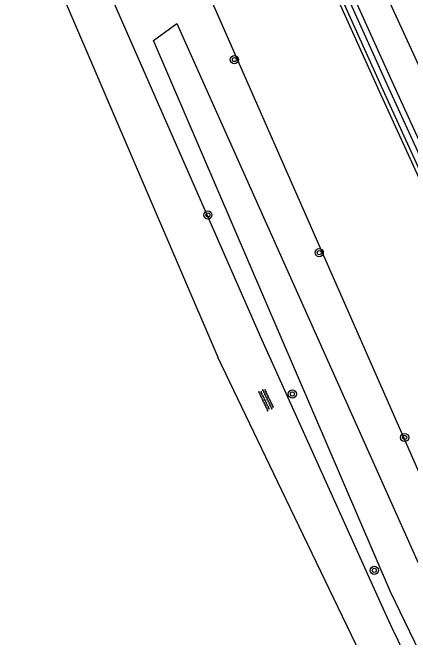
# Model space of a CAD drawing. Extents: x 135999 to 138000, y 396000 to 398501.
# Drawn here: x 137145.2 to 137184.2, y 397537.7 to 397599 of the extents above; entities that cross this region are included whole.
import ezdxf

# ---------------------------------------------------------------- set-up
doc = ezdxf.new("R2010")
doc.units = 0
for name, color, linetype in [('gg-knt-bovenkant onderkant talud', 7, 'Continuous'), ('gg-knt-onverhard', 7, 'Continuous'), ('gg-knt-verharding', 7, 'Continuous'), ('gg-kntw-bovenkant insteek waterloop', 7, 'Continuous'), ('gg-kwrk-kunstwerk', 7, 'Continuous'), ('gt-symb-boom', 7, 'Continuous'), ('gt-symb-overige verharding', 7, 'Continuous')]:
    doc.layers.add(name, color=color, linetype=linetype)

# ---------------------------------------------------------------- blocks, each defined once
blk = doc.blocks.new('gt0-BOOM')
at = {"layer": 'gt-symb-boom'}
for radius in [0.4, 0.2]:
    blk.add_circle((0, 0), radius, dxfattribs=at)
blk = doc.blocks.new('gt0-OVH')
at = {"layer": 'gt-symb-overige verharding'}
for points in [[(-0.972, 0.298), (-0.967, 0.308), (-0.965, 0.319), (-0.966, 0.33), (-0.971, 0.34), (-0.978, 0.348), (-0.988, 0.353), (-0.999, 0.355), (-1.01, 0.354), (-1.02, 0.349), (-1.028, 0.342), (-1.033, 0.332), (-1.035, 0.321), (-1.034, 0.31), (-1.029, 0.3), (-1.022, 0.292), (-1.012, 0.287), (-1.001, 0.285), (-0.99, 0.286), (-0.98, 0.291)], [(-0.872, 0.106), (-0.867, 0.116), (-0.865, 0.126), (-0.866, 0.137), (-0.871, 0.147), (-0.878, 0.156), (-0.888, 0.161), (-0.899, 0.163), (-0.91, 0.162), (-0.92, 0.157), (-0.928, 0.15), (-0.933, 0.14), (-0.935, 0.129), (-0.934, 0.118), (-0.929, 0.108), (-0.922, 0.1), (-0.912, 0.095), (-0.901, 0.092), (-0.89, 0.094), (-0.88, 0.098)], [(-0.772, 0.298), (-0.767, 0.308), (-0.765, 0.319), (-0.766, 0.33), (-0.771, 0.34), (-0.778, 0.348), (-0.788, 0.353), (-0.799, 0.355), (-0.81, 0.354), (-0.82, 0.349), (-0.828, 0.342), (-0.833, 0.332), (-0.835, 0.321), (-0.834, 0.31), (-0.829, 0.3), (-0.822, 0.292), (-0.812, 0.287), (-0.801, 0.285), (-0.79, 0.286), (-0.78, 0.291)], [(-0.672, 0.106), (-0.667, 0.116), (-0.665, 0.126), (-0.666, 0.137), (-0.671, 0.147), (-0.678, 0.156), (-0.688, 0.161), (-0.699, 0.163), (-0.71, 0.162), (-0.72, 0.157), (-0.728, 0.15), (-0.733, 0.14), (-0.735, 0.129), (-0.734, 0.118), (-0.729, 0.108), (-0.722, 0.1), (-0.712, 0.095), (-0.701, 0.092), (-0.69, 0.094), (-0.68, 0.098)], [(-0.572, 0.298), (-0.567, 0.308), (-0.565, 0.319), (-0.566, 0.33), (-0.571, 0.34), (-0.578, 0.348), (-0.588, 0.353), (-0.599, 0.355), (-0.61, 0.354), (-0.62, 0.349), (-0.628, 0.342), (-0.633, 0.332), (-0.635, 0.321), (-0.634, 0.31), (-0.629, 0.3), (-0.622, 0.292), (-0.612, 0.287), (-0.601, 0.285), (-0.59, 0.286), (-0.58, 0.291)], [(-0.472, 0.106), (-0.467, 0.116), (-0.465, 0.126), (-0.466, 0.137), (-0.471, 0.147), (-0.478, 0.156), (-0.488, 0.161), (-0.499, 0.163), (-0.51, 0.162), (-0.52, 0.157), (-0.528, 0.15), (-0.533, 0.14), (-0.535, 0.129), (-0.534, 0.118), (-0.529, 0.108), (-0.522, 0.1), (-0.512, 0.095), (-0.501, 0.092), (-0.49, 0.094), (-0.48, 0.098)], [(-0.372, 0.298), (-0.367, 0.308), (-0.365, 0.319), (-0.366, 0.33), (-0.371, 0.34), (-0.378, 0.348), (-0.388, 0.353), (-0.399, 0.355), (-0.41, 0.354), (-0.42, 0.349), (-0.428, 0.342), (-0.433, 0.332), (-0.435, 0.321), (-0.434, 0.31), (-0.429, 0.3), (-0.422, 0.292), (-0.412, 0.287), (-0.401, 0.285), (-0.39, 0.286), (-0.38, 0.291)], [(-0.272, 0.106), (-0.267, 0.116), (-0.265, 0.126), (-0.266, 0.137), (-0.271, 0.147), (-0.278, 0.156), (-0.288, 0.161), (-0.299, 0.163), (-0.31, 0.162), (-0.32, 0.157), (-0.328, 0.15), (-0.333, 0.14), (-0.335, 0.129), (-0.334, 0.118), (-0.329, 0.108), (-0.322, 0.1), (-0.312, 0.095), (-0.301, 0.092), (-0.29, 0.094), (-0.28, 0.098)], [(-0.172, 0.298), (-0.167, 0.308), (-0.165, 0.319), (-0.166, 0.33), (-0.171, 0.34), (-0.178, 0.348), (-0.188, 0.353), (-0.199, 0.355), (-0.21, 0.354), (-0.22, 0.349), (-0.228, 0.342), (-0.233, 0.332), (-0.235, 0.321), (-0.234, 0.31), (-0.229, 0.3), (-0.222, 0.292), (-0.212, 0.287), (-0.201, 0.285), (-0.19, 0.286), (-0.18, 0.291)], [(-0.072, 0.106), (-0.067, 0.116), (-0.065, 0.126), (-0.066, 0.137), (-0.071, 0.147), (-0.078, 0.156), (-0.088, 0.161), (-0.099, 0.163), (-0.11, 0.162), (-0.12, 0.157), (-0.128, 0.15), (-0.133, 0.14), (-0.135, 0.129), (-0.134, 0.118), (-0.129, 0.108), (-0.122, 0.1), (-0.112, 0.095), (-0.101, 0.092), (-0.09, 0.094), (-0.08, 0.098)], [(0.028, 0.298), (0.033, 0.308), (0.035, 0.319), (0.034, 0.33), (0.029, 0.34), (0.022, 0.348), (0.012, 0.353), (0.001, 0.355), (-0.01, 0.354), (-0.02, 0.349), (-0.028, 0.342), (-0.033, 0.332), (-0.035, 0.321), (-0.034, 0.31), (-0.029, 0.3), (-0.022, 0.292), (-0.012, 0.287), (-0.001, 0.285), (0.01, 0.286), (0.02, 0.291)], [(0.128, 0.106), (0.133, 0.116), (0.135, 0.126), (0.134, 0.137), (0.129, 0.147), (0.122, 0.156), (0.112, 0.161), (0.101, 0.163), (0.09, 0.162), (0.08, 0.157), (0.072, 0.15), (0.067, 0.14), (0.065, 0.129), (0.066, 0.118), (0.071, 0.108), (0.078, 0.1), (0.088, 0.095), (0.099, 0.092), (0.11, 0.094), (0.12, 0.098)], [(0.228, 0.298), (0.233, 0.308), (0.235, 0.319), (0.234, 0.33), (0.229, 0.34), (0.222, 0.348), (0.212, 0.353), (0.201, 0.355), (0.19, 0.354), (0.18, 0.349), (0.172, 0.342), (0.167, 0.332), (0.165, 0.321), (0.166, 0.31), (0.171, 0.3), (0.178, 0.292), (0.188, 0.287), (0.199, 0.285), (0.21, 0.286), (0.22, 0.291)], [(0.328, 0.106), (0.333, 0.116), (0.335, 0.126), (0.334, 0.137), (0.329, 0.147), (0.322, 0.156), (0.312, 0.161), (0.301, 0.163), (0.29, 0.162), (0.28, 0.157), (0.272, 0.15), (0.267, 0.14), (0.265, 0.129), (0.266, 0.118), (0.271, 0.108), (0.278, 0.1), (0.288, 0.095), (0.299, 0.092), (0.31, 0.094), (0.32, 0.098)], [(0.428, 0.298), (0.433, 0.308), (0.435, 0.319), (0.434, 0.33), (0.429, 0.34), (0.422, 0.348), (0.412, 0.353), (0.401, 0.355), (0.39, 0.354), (0.38, 0.349), (0.372, 0.342), (0.367, 0.332), (0.365, 0.321), (0.366, 0.31), (0.371, 0.3), (0.378, 0.292), (0.388, 0.287), (0.399, 0.285), (0.41, 0.286), (0.42, 0.291)], [(0.528, 0.106), (0.533, 0.116), (0.535, 0.126), (0.534, 0.137), (0.529, 0.147), (0.522, 0.156), (0.512, 0.161), (0.501, 0.163), (0.49, 0.162), (0.48, 0.157), (0.472, 0.15), (0.467, 0.14), (0.465, 0.129), (0.466, 0.118), (0.471, 0.108), (0.478, 0.1), (0.488, 0.095), (0.499, 0.092), (0.51, 0.094), (0.52, 0.098)], [(0.628, 0.298), (0.633, 0.308), (0.635, 0.319), (0.634, 0.33), (0.629, 0.34), (0.622, 0.348), (0.612, 0.353), (0.601, 0.355), (0.59, 0.354), (0.58, 0.349), (0.572, 0.342), (0.567, 0.332), (0.565, 0.321), (0.566, 0.31), (0.571, 0.3), (0.578, 0.292), (0.588, 0.287), (0.599, 0.285), (0.61, 0.286), (0.62, 0.291)], [(0.728, 0.106), (0.733, 0.116), (0.735, 0.126), (0.734, 0.137), (0.729, 0.147), (0.722, 0.156), (0.712, 0.161), (0.701, 0.163), (0.69, 0.162), (0.68, 0.157), (0.672, 0.15), (0.667, 0.14), (0.665, 0.129), (0.666, 0.118), (0.671, 0.108), (0.678, 0.1), (0.688, 0.095), (0.699, 0.092), (0.71, 0.094), (0.72, 0.098)], [(0.828, 0.298), (0.833, 0.308), (0.835, 0.319), (0.834, 0.33), (0.829, 0.34), (0.822, 0.348), (0.812, 0.353), (0.801, 0.355), (0.79, 0.354), (0.78, 0.349), (0.772, 0.342), (0.767, 0.332), (0.765, 0.321), (0.766, 0.31), (0.771, 0.3), (0.778, 0.292), (0.788, 0.287), (0.799, 0.285), (0.81, 0.286), (0.82, 0.291)], [(0.928, 0.106), (0.933, 0.116), (0.935, 0.126), (0.934, 0.137), (0.929, 0.147), (0.922, 0.156), (0.912, 0.161), (0.901, 0.163), (0.89, 0.162), (0.88, 0.157), (0.872, 0.15), (0.867, 0.14), (0.865, 0.129), (0.866, 0.118), (0.871, 0.108), (0.878, 0.1), (0.888, 0.095), (0.899, 0.092), (0.91, 0.094), (0.92, 0.098)], [(1.028, 0.298), (1.033, 0.308), (1.035, 0.319), (1.034, 0.33), (1.029, 0.34), (1.022, 0.348), (1.012, 0.353), (1.001, 0.355), (0.99, 0.354), (0.98, 0.349), (0.972, 0.342), (0.967, 0.332), (0.965, 0.321), (0.966, 0.31), (0.971, 0.3), (0.978, 0.292), (0.988, 0.287), (0.999, 0.285), (1.01, 0.286), (1.02, 0.291)], [(-0.972, -0.142), (-0.967, -0.132), (-0.965, -0.121), (-0.966, -0.11), (-0.971, -0.1), (-0.978, -0.092), (-0.988, -0.087), (-0.999, -0.085), (-1.01, -0.086), (-1.02, -0.091), (-1.028, -0.098), (-1.033, -0.108), (-1.035, -0.119), (-1.034, -0.13), (-1.029, -0.14), (-1.022, -0.148), (-1.012, -0.153), (-1.001, -0.155), (-0.99, -0.154), (-0.98, -0.149)], [(-0.872, -0.334), (-0.867, -0.324), (-0.865, -0.314), (-0.866, -0.303), (-0.871, -0.293), (-0.878, -0.284), (-0.888, -0.279), (-0.899, -0.277), (-0.91, -0.278), (-0.92, -0.283), (-0.928, -0.29), (-0.933, -0.3), (-0.935, -0.311), (-0.934, -0.322), (-0.929, -0.332), (-0.922, -0.34), (-0.912, -0.345), (-0.901, -0.348), (-0.89, -0.346), (-0.88, -0.342)], [(-0.772, -0.142), (-0.767, -0.132), (-0.765, -0.121), (-0.766, -0.11), (-0.771, -0.1), (-0.778, -0.092), (-0.788, -0.087), (-0.799, -0.085), (-0.81, -0.086), (-0.82, -0.091), (-0.828, -0.098), (-0.833, -0.108), (-0.835, -0.119), (-0.834, -0.13), (-0.829, -0.14), (-0.822, -0.148), (-0.812, -0.153), (-0.801, -0.155), (-0.79, -0.154), (-0.78, -0.149)], [(-0.672, -0.334), (-0.667, -0.324), (-0.665, -0.314), (-0.666, -0.303), (-0.671, -0.293), (-0.678, -0.284), (-0.688, -0.279), (-0.699, -0.277), (-0.71, -0.278), (-0.72, -0.283), (-0.728, -0.29), (-0.733, -0.3), (-0.735, -0.311), (-0.734, -0.322), (-0.729, -0.332), (-0.722, -0.34), (-0.712, -0.345), (-0.701, -0.348), (-0.69, -0.346), (-0.68, -0.342)], [(-0.572, -0.142), (-0.567, -0.132), (-0.565, -0.121), (-0.566, -0.11), (-0.571, -0.1), (-0.578, -0.092), (-0.588, -0.087), (-0.599, -0.085), (-0.61, -0.086), (-0.62, -0.091), (-0.628, -0.098), (-0.633, -0.108), (-0.635, -0.119), (-0.634, -0.13), (-0.629, -0.14), (-0.622, -0.148), (-0.612, -0.153), (-0.601, -0.155), (-0.59, -0.154), (-0.58, -0.149)], [(-0.472, -0.334), (-0.467, -0.324), (-0.465, -0.314), (-0.466, -0.303), (-0.471, -0.293), (-0.478, -0.284), (-0.488, -0.279), (-0.499, -0.277), (-0.51, -0.278), (-0.52, -0.283), (-0.528, -0.29), (-0.533, -0.3), (-0.535, -0.311), (-0.534, -0.322), (-0.529, -0.332), (-0.522, -0.34), (-0.512, -0.345), (-0.501, -0.348), (-0.49, -0.346), (-0.48, -0.342)], [(-0.372, -0.142), (-0.367, -0.132), (-0.365, -0.121), (-0.366, -0.11), (-0.371, -0.1), (-0.378, -0.092), (-0.388, -0.087), (-0.399, -0.085), (-0.41, -0.086), (-0.42, -0.091), (-0.428, -0.098), (-0.433, -0.108), (-0.435, -0.119), (-0.434, -0.13), (-0.429, -0.14), (-0.422, -0.148), (-0.412, -0.153), (-0.401, -0.155), (-0.39, -0.154), (-0.38, -0.149)], [(-0.272, -0.334), (-0.267, -0.324), (-0.265, -0.314), (-0.266, -0.303), (-0.271, -0.293), (-0.278, -0.284), (-0.288, -0.279), (-0.299, -0.277), (-0.31, -0.278), (-0.32, -0.283), (-0.328, -0.29), (-0.333, -0.3), (-0.335, -0.311), (-0.334, -0.322), (-0.329, -0.332), (-0.322, -0.34), (-0.312, -0.345), (-0.301, -0.348), (-0.29, -0.346), (-0.28, -0.342)], [(-0.172, -0.142), (-0.167, -0.132), (-0.165, -0.121), (-0.166, -0.11), (-0.171, -0.1), (-0.178, -0.092), (-0.188, -0.087), (-0.199, -0.085), (-0.21, -0.086), (-0.22, -0.091), (-0.228, -0.098), (-0.233, -0.108), (-0.235, -0.119), (-0.234, -0.13), (-0.229, -0.14), (-0.222, -0.148), (-0.212, -0.153), (-0.201, -0.155), (-0.19, -0.154), (-0.18, -0.149)], [(-0.072, -0.334), (-0.067, -0.324), (-0.065, -0.314), (-0.066, -0.303), (-0.071, -0.293), (-0.078, -0.284), (-0.088, -0.279), (-0.099, -0.277), (-0.11, -0.278), (-0.12, -0.283), (-0.128, -0.29), (-0.133, -0.3), (-0.135, -0.311), (-0.134, -0.322), (-0.129, -0.332), (-0.122, -0.34), (-0.112, -0.345), (-0.101, -0.348), (-0.09, -0.346), (-0.08, -0.342)], [(0.028, -0.142), (0.033, -0.132), (0.035, -0.121), (0.034, -0.11), (0.029, -0.1), (0.022, -0.092), (0.012, -0.087), (0.001, -0.085), (-0.01, -0.086), (-0.02, -0.091), (-0.028, -0.098), (-0.033, -0.108), (-0.035, -0.119), (-0.034, -0.13), (-0.029, -0.14), (-0.022, -0.148), (-0.012, -0.153), (-0.001, -0.155), (0.01, -0.154), (0.02, -0.149)], [(0.128, -0.334), (0.133, -0.324), (0.135, -0.314), (0.134, -0.303), (0.129, -0.293), (0.122, -0.284), (0.112, -0.279), (0.101, -0.277), (0.09, -0.278), (0.08, -0.283), (0.072, -0.29), (0.067, -0.3), (0.065, -0.311), (0.066, -0.322), (0.071, -0.332), (0.078, -0.34), (0.088, -0.345), (0.099, -0.348), (0.11, -0.346), (0.12, -0.342)], [(0.228, -0.142), (0.233, -0.132), (0.235, -0.121), (0.234, -0.11), (0.229, -0.1), (0.222, -0.092), (0.212, -0.087), (0.201, -0.085), (0.19, -0.086), (0.18, -0.091), (0.172, -0.098), (0.167, -0.108), (0.165, -0.119), (0.166, -0.13), (0.171, -0.14), (0.178, -0.148), (0.188, -0.153), (0.199, -0.155), (0.21, -0.154), (0.22, -0.149)], [(0.328, -0.334), (0.333, -0.324), (0.335, -0.314), (0.334, -0.303), (0.329, -0.293), (0.322, -0.284), (0.312, -0.279), (0.301, -0.277), (0.29, -0.278), (0.28, -0.283), (0.272, -0.29), (0.267, -0.3), (0.265, -0.311), (0.266, -0.322), (0.271, -0.332), (0.278, -0.34), (0.288, -0.345), (0.299, -0.348), (0.31, -0.346), (0.32, -0.342)], [(0.428, -0.142), (0.433, -0.132), (0.435, -0.121), (0.434, -0.11), (0.429, -0.1), (0.422, -0.092), (0.412, -0.087), (0.401, -0.085), (0.39, -0.086), (0.38, -0.091), (0.372, -0.098), (0.367, -0.108), (0.365, -0.119), (0.366, -0.13), (0.371, -0.14), (0.378, -0.148), (0.388, -0.153), (0.399, -0.155), (0.41, -0.154), (0.42, -0.149)], [(0.528, -0.334), (0.533, -0.324), (0.535, -0.314), (0.534, -0.303), (0.529, -0.293), (0.522, -0.284), (0.512, -0.279), (0.501, -0.277), (0.49, -0.278), (0.48, -0.283), (0.472, -0.29), (0.467, -0.3), (0.465, -0.311), (0.466, -0.322), (0.471, -0.332), (0.478, -0.34), (0.488, -0.345), (0.499, -0.348), (0.51, -0.346), (0.52, -0.342)], [(0.628, -0.142), (0.633, -0.132), (0.635, -0.121), (0.634, -0.11), (0.629, -0.1), (0.622, -0.092), (0.612, -0.087), (0.601, -0.085), (0.59, -0.086), (0.58, -0.091), (0.572, -0.098), (0.567, -0.108), (0.565, -0.119), (0.566, -0.13), (0.571, -0.14), (0.578, -0.148), (0.588, -0.153), (0.599, -0.155), (0.61, -0.154), (0.62, -0.149)], [(0.728, -0.334), (0.733, -0.324), (0.735, -0.314), (0.734, -0.303), (0.729, -0.293), (0.722, -0.284), (0.712, -0.279), (0.701, -0.277), (0.69, -0.278), (0.68, -0.283), (0.672, -0.29), (0.667, -0.3), (0.665, -0.311), (0.666, -0.322), (0.671, -0.332), (0.678, -0.34), (0.688, -0.345), (0.699, -0.348), (0.71, -0.346), (0.72, -0.342)], [(0.828, -0.142), (0.833, -0.132), (0.835, -0.121), (0.834, -0.11), (0.829, -0.1), (0.822, -0.092), (0.812, -0.087), (0.801, -0.085), (0.79, -0.086), (0.78, -0.091), (0.772, -0.098), (0.767, -0.108), (0.765, -0.119), (0.766, -0.13), (0.771, -0.14), (0.778, -0.148), (0.788, -0.153), (0.799, -0.155), (0.81, -0.154), (0.82, -0.149)], [(0.928, -0.334), (0.933, -0.324), (0.935, -0.314), (0.934, -0.303), (0.929, -0.293), (0.922, -0.284), (0.912, -0.279), (0.901, -0.277), (0.89, -0.278), (0.88, -0.283), (0.872, -0.29), (0.867, -0.3), (0.865, -0.311), (0.866, -0.322), (0.871, -0.332), (0.878, -0.34), (0.888, -0.345), (0.899, -0.348), (0.91, -0.346), (0.92, -0.342)], [(1.028, -0.142), (1.033, -0.132), (1.035, -0.121), (1.034, -0.11), (1.029, -0.1), (1.022, -0.092), (1.012, -0.087), (1.001, -0.085), (0.99, -0.086), (0.98, -0.091), (0.972, -0.098), (0.967, -0.108), (0.965, -0.119), (0.966, -0.13), (0.971, -0.14), (0.978, -0.148), (0.988, -0.153), (0.999, -0.155), (1.01, -0.154), (1.02, -0.149)]]:
    blk.add_lwpolyline(points, close=True, dxfattribs=at)

msp = doc.modelspace()

# ---------------------------------------------------------------- linework, layer by layer
at = {"layer": 'gg-knt-bovenkant onderkant talud'}
msp.add_lwpolyline([(137211.214, 397500), (137188.917, 397545.225), (137159.824, 397611.337)], dxfattribs=at)
at = {"layer": 'gg-knt-onverhard'}
for p, q in [((137149.07, 397613.835), (137169.633, 397566.989)), ((137145.213, 397612.104), (137165.356, 397565.227)), ((137169.633, 397566.989), (137181.389, 397540.928))]:
    msp.add_line(p, q, dxfattribs=at)
msp.add_lwpolyline([(137196.774, 397500), (137171.618, 397552.158), (137165.356, 397565.227)], dxfattribs=at)
msp.add_arc((138541.786, 398173.668), 1500.346, 204.943827, 206.489122, dxfattribs=at)
at = {"layer": 'gg-knt-verharding'}
for points in [[(137172.104, 397622.424), (137181.314, 397601.949), (137200.461, 397560.311), (137208.323, 397543.64), (137216.899, 397525.554), (137225.179, 397508.161), (137233.534, 397490.838), (137242.921, 397471.779)], [(137240.233, 397470.274), (137239.681, 397471.394), (137231.146, 397488.837), (137222.529, 397506.67), (137214.22, 397524.024), (137205.593, 397542.163), (137197.773, 397558.945), (137189.22, 397577.447), (137182.45, 397592.226), (137171.591, 397616.223), (137170.581, 397618.567), (137170.062, 397618.338)], [(137238.898, 397469.524), (137238.312, 397470.709), (137229.812, 397488.047), (137221.198, 397505.865), (137212.834, 397523.348), (137204.237, 397541.486), (137196.337, 397558.342), (137187.934, 397576.546), (137181.217, 397591.253), (137170.478, 397614.986), (137169.202, 397617.959), (137169.513, 397618.096)]]:
    msp.add_lwpolyline(points, dxfattribs=at)
at = {"layer": 'gg-kntw-bovenkant insteek waterloop'}
msp.add_line((137159.031, 397596.244), (137161.345, 397597.916), dxfattribs=at)
for points in [[(137161.345, 397597.916), (137185.72, 397543.472), (137205.723, 397500)], [(137202.72, 397500), (137182.281, 397542.227), (137159.031, 397596.244)]]:
    msp.add_lwpolyline(points, dxfattribs=at)
at = {"layer": 'gg-kwrk-kunstwerk'}
for points in [[(137322.748, 397310.051), (137301.846, 397348.868), (137283.541, 397383.659), (137274.901, 397400.338), (137265.471, 397418.783), (137256.529, 397436.459), (137247.935, 397453.602), (137239.211, 397471.278), (137230.735, 397488.636), (137222.087, 397506.472), (137213.784, 397523.849), (137205.125, 397542.062), (137197.319, 397558.716), (137188.743, 397577.102), (137181.955, 397591.92), (137170.062, 397618.338)], [(137322.23, 397309.748), (137301.318, 397348.584), (137283.051, 397383.337), (137274.386, 397400.061), (137264.933, 397418.53), (137256.05, 397436.074), (137247.317, 397453.514), (137238.706, 397470.981), (137230.256, 397488.255), (137221.632, 397506.088), (137213.268, 397523.574), (137204.645, 397541.735), (137196.754, 397558.497), (137188.274, 397576.71), (137181.552, 397591.36), (137169.513, 397618.096)]]:
    msp.add_lwpolyline(points, dxfattribs=at)

# ---------------------------------------------------------------- block references
at = {"layer": 'gt-symb-boom'}
for p in [(137166.973, 397594.365), (137164.377, 397579.145), (137175.297, 397575.448), (137172.664, 397561.601), (137183.671, 397557.346), (137180.691, 397544.328)]:
    msp.add_blockref('gt0-BOOM', p, dxfattribs=at)
at = {"layer": 'gt-symb-overige verharding', "rotation": 115.46334506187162}
msp.add_blockref('gt0-OVH', (137170.093, 397561.033), dxfattribs=at)

doc.saveas('drawing.dxf')
